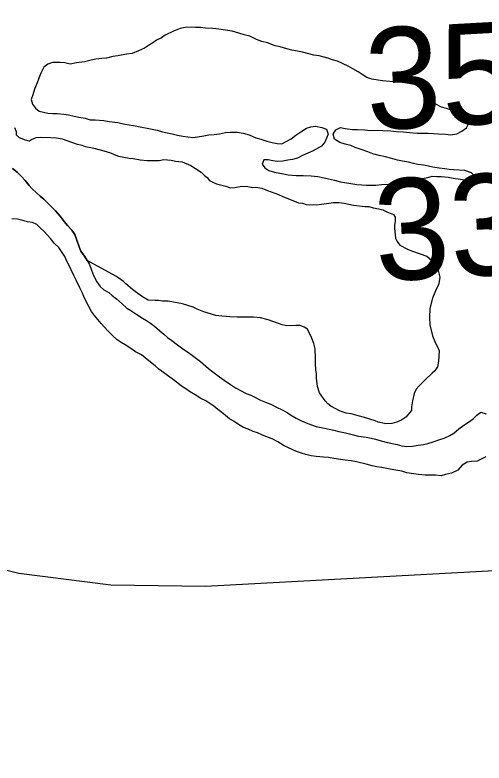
# Model space of a CAD drawing. Extents: x 3219052 to 3256913, y 800770 to 826146.
# Drawn here: x 3229789.8 to 3230099.8, y 811179.6 to 811673.9 of the extents above; entities that cross this region are included whole.
import ezdxf

# ---------------------------------------------------------------- set-up
doc = ezdxf.new("R2010")
doc.units = 0
for name, color, linetype in [('V-LEVE-TOET', 7, 'Continuous'), ('V-RIVR-RANG', 7, 'Continuous'), ('V-SITE-VEGE', 7, 'Continuous'), ('V-TOPO-SHOR', 7, 'Continuous')]:
    doc.layers.add(name, color=color, linetype=linetype)

msp = doc.modelspace()

# ---------------------------------------------------------------- linework, layer by layer
at = {"layer": 'V-LEVE-TOET'}
msp.add_lwpolyline([(3233168.71, 811179.56), (3232928.45, 811181.52), (3232726.75, 811183.35), (3232448.33, 811182.18), (3232199.98, 811191.47), (3232105.65, 811201.7), (3231932.02, 811222.94), (3231729.58, 811248.93), (3231657.36, 811258.48), (3231483.91, 811272.61), (3231247.96, 811289.57), (3231011, 811310.39), (3230861.9, 811324.85), (3230746.47, 811335.96), (3230650.89, 811334.23), (3230506.19, 811328.79), (3230333.47, 811321.2), (3230135.17, 811308.02), (3229915.78, 811296.31), (3229853.28, 811297.11), (3229792.43, 811304.81), (3229699.76, 811327.82)], dxfattribs=at)
at = {"layer": 'V-SITE-VEGE'}
for points in [[(3229789.57, 811599.49), (3229790.64, 811596.79), (3229790.64, 811594.63), (3229792.52, 811593.01), (3229796.56, 811591.38), (3229798.99, 811590.83), (3229799.52, 811590.83), (3229800.88, 811591.63), (3229803.85, 811592.97), (3229806.81, 811593.23), (3229813.55, 811592.94), (3229817.33, 811592.66), (3229821.1, 811592.11), (3229830.26, 811588.85), (3229834.03, 811587.76), (3229836.19, 811586.94), (3229839.96, 811586.39), (3229842.93, 811585.57), (3229848.59, 811584.21), (3229852.9, 811582.84), (3229855.32, 811581.76), (3229858.29, 811580.67), (3229865.29, 811579.3), (3229867.99, 811579.02), (3229872.57, 811578.2), (3229877.15, 811577.65), (3229885.24, 811577.62), (3229888.21, 811578.42), (3229893.06, 811577.87)], [(3229893.06, 811577.87), (3229896.03, 811577.32), (3229900.34, 811576.77), (3229906, 811574.32), (3229909.23, 811572.42), (3229913, 811569.98), (3229915.15, 811567.82), (3229916.76, 811566.47), (3229918.37, 811564.57), (3229921.07, 811563.22), (3229922.95, 811562.4), (3229929.15, 811560.77), (3229932.38, 811559.68), (3229935.08, 811559.94), (3229939.67, 811560.73), (3229943.71, 811560.45), (3229946.94, 811559.9), (3229949.1, 811560.17), (3229952.88, 811559.34), (3229956.65, 811557.98), (3229961.5, 811556.08), (3229963.92, 811555.27), (3229966.88, 811553.91), (3229977.12, 811549.83), (3229979.81, 811549.55), (3229982.24, 811548.74), (3229984.67, 811548.46), (3229986.82, 811548.72), (3229989.25, 811548.45), (3230000.31, 811550.03), (3230003.82, 811550.02), (3230007.32, 811549.47), (3230013.52, 811548.1), (3230021.34, 811547.27), (3230023.77, 811547.26), (3230026.46, 811546.44), (3230030.23, 811545.89), (3230032.93, 811545.08), (3230035.62, 811543.72), (3230039.93, 811542.09), (3230041, 811540.2), (3230041, 811537.5), (3230040.72, 811535.07), (3230040.71, 811532.91), (3230040.97, 811530.49), (3230041.23, 811526.44), (3230042.3, 811524.28), (3230044.18, 811521.85), (3230049.3, 811519.14), (3230051.99, 811518.05), (3230057.65, 811516.14), (3230061.96, 811514.51), (3230064.92, 811512.08), (3230066.53, 811510.18), (3230068.14, 811508.02), (3230069.48, 811505.05), (3230070.54, 811500.73), (3230070.27, 811497.76), (3230069.72, 811495.61), (3230068.09, 811492.65), (3230067.28, 811490.49), (3230065.65, 811486.72), (3230064.01, 811479.98), (3230063.72, 811474.05), (3230063.98, 811469.2), (3230065.84, 811461.91), (3230067.71, 811457.05), (3230069.05, 811454.62), (3230070.13, 811451.92), (3230069.83, 811445.18), (3230069.01, 811441.41), (3230067.39, 811438.71), (3230065.5, 811437.1), (3230061.17, 811433.07), (3230056.84, 811428.77), (3230054.95, 811426.61), (3230053.59, 811423.66), (3230052.49, 811418.8), (3230051.95, 811415.03), (3230051.94, 811412.6), (3230048.15, 811408.03), (3230044.9, 811405.88), (3230041.94, 811404.81), (3230038.96, 811404.01), (3230034.92, 811403.76), (3230031.96, 811404.3), (3230029.8, 811404.85), (3230027.91, 811405.67), (3230020.91, 811407.84), (3230016.6, 811408.94), (3230012.02, 811410.3), (3230008.78, 811410.85), (3230006.62, 811411.39), (3230004.2, 811412.21), (3229998.55, 811415.46), (3229996.66, 811416.82), (3229994.78, 811418.98), (3229991.02, 811424.12), (3229989.69, 811428.44), (3229989.17, 811433.83), (3229989.17, 811436.8)], [(3229989.17, 811436.8), (3229988.64, 811439.5), (3229988.39, 811443.54), (3229988.4, 811446.78), (3229988.15, 811453.25), (3229987.35, 811456.76), (3229985.74, 811460.81), (3229983.06, 811466.21), (3229980.91, 811467.57), (3229978.21, 811468.65), (3229975.52, 811468.66), (3229971.74, 811468.4), (3229968.51, 811468.68), (3229966.35, 811469.23), (3229963.93, 811470.05), (3229957.19, 811472.49), (3229952.07, 811473.86), (3229947.49, 811474.14), (3229936.7, 811474.18), (3229931.85, 811474.46), (3229929.69, 811474.74), (3229926.46, 811474.75), (3229922.68, 811475.3), (3229914.6, 811477.75), (3229910.29, 811479.38), (3229907.6, 811480.74), (3229900.59, 811482.92), (3229891.16, 811484.83), (3229887.39, 811484.84), (3229884.69, 811485.12), (3229882.53, 811485.13), (3229877.95, 811485.41), (3229874.18, 811487.58), (3229870.95, 811489.75), (3229867.45, 811492.46), (3229863.15, 811496.25), (3229861.54, 811497.87), (3229858.58, 811500.03), (3229856.42, 811501.39), (3229837.54, 811511.67), (3229835.73, 811514.47), (3229833.44, 811517.78), (3229832.29, 811520.75), (3229830.82, 811525.04), (3229829.35, 811528.84), (3229827.54, 811531.65), (3229824.75, 811534.63), (3229822.45, 811537.44), (3229819.65, 811540.91), (3229816.53, 811544.55), (3229814.06, 811547.03), (3229811.6, 811549.51), (3229808.97, 811552.16), (3229806.5, 811554.14), (3229804.04, 811556.46), (3229801.24, 811558.94), (3229799.27, 811561.25), (3229796.64, 811564.4), (3229794.17, 811567.21), (3229791.38, 811570.02), (3229788.25, 811572.51)]]:
    msp.add_lwpolyline(points, dxfattribs=at)
at = {"layer": 'V-TOPO-SHOR'}
for points in [[(3230034.8, 811580.24), (3230030.59, 811580.93), (3230026.4, 811582.22), (3230023.1, 811583.49), (3230019.21, 811584.78), (3230014.71, 811586.38), (3230011.73, 811587.64), (3230008.12, 811588.62), (3230004.52, 811589.59), (3230000.95, 811591.78), (3230000.11, 811595.11), (3230001.98, 811598.09), (3230005.02, 811599.54), (3230008.03, 811598.88), (3230012.84, 811598.18), (3230016.16, 811598.11), (3230020.98, 811598.02), (3230024.59, 811597.64), (3230029.42, 811597.85), (3230033.03, 811597.47), (3230038.16, 811597.37), (3230041.77, 811597), (3230046.59, 811596.6), (3230050.5, 811596.22), (3230055.62, 811595.82), (3230058.64, 811595.76), (3230062.86, 811595.68), (3230066.48, 811595.6), (3230069.79, 811595.24), (3230074.61, 811595.14), (3230077.62, 811594.78), (3230081.85, 811595.3), (3230085.21, 811597.04), (3230088.27, 811599.39), (3230089.84, 811602.38), (3230089.9, 811605.4), (3230087.84, 811608.15), (3230084.85, 811609.42), (3230081.25, 811610.39), (3230078.25, 811611.06), (3230074.95, 811612.02), (3230071.65, 811613), (3230067.47, 811615.19), (3230065.11, 811617.65), (3230062.73, 811619.51), (3230060.97, 811621.96), (3230058.33, 811625.93), (3230055.05, 811627.8), (3230048.74, 811628.83), (3230045.73, 811629.19), (3230042.72, 811629.56), (3230037.3, 811629.96), (3230032.78, 811630.36), (3230029.77, 811630.72), (3230025.56, 811631.4), (3230022.27, 811632.68), (3230019.29, 811634.55), (3230016.61, 811636.41), (3230013.03, 811638.29), (3230010.05, 811640.16), (3230002.88, 811643.32), (3229999.58, 811644.29), (3229996.58, 811645.25), (3229990.88, 811646.87), (3229987.27, 811647.25), (3229983.97, 811648.22), (3229979.77, 811649.21), (3229976.46, 811649.87), (3229972.86, 811650.55), (3229968.06, 811651.85), (3229965.06, 811652.81), (3229961.75, 811653.48), (3229956.66, 811655.4), (3229953.06, 811656.37), (3229949.47, 811657.65), (3229944.99, 811659.85), (3229941.39, 811660.83), (3229937.79, 811661.8), (3229933.29, 811663.1), (3229929.08, 811663.78), (3229924.57, 811664.47), (3229920.65, 811664.85), (3229915.84, 811665.25), (3229912.53, 811665.62), (3229909.21, 811665.69), (3229906.2, 811665.74), (3229902.27, 811665.52), (3229898.94, 811664.98), (3229894.68, 811663.26), (3229889.2, 811660.65), (3229886.75, 811658.89), (3229883.4, 811657.15), (3229880.95, 811655.39), (3229878.2, 811653.63), (3229875.46, 811651.88), (3229871.5, 811650.15), (3229867.24, 811648.42), (3229863.61, 811647.89), (3229857.86, 811646.8), (3229854.54, 811646.56), (3229850.29, 811645.44)], [(3229850.29, 811645.44), (3229847.27, 811645.2), (3229843.34, 811644.67), (3229840.31, 811644.13), (3229835.77, 811643.01), (3229830.62, 811642.21), (3229826.38, 811641.39), (3229822.78, 811642.36), (3229819.77, 811642.43), (3229814.64, 811642.53), (3229811.6, 811641.38), (3229808.85, 811639.32), (3229806.96, 811635.44), (3229805.69, 811632.15), (3229804.42, 811629.16), (3229802.83, 811624.96), (3229801.55, 811621.07), (3229800.58, 811618.07), (3229801.43, 811615.04), (3229803.48, 811612.28), (3229805.86, 811610.43), (3229811.57, 811609.11), (3229814.88, 811608.74), (3229817.89, 811608.68), (3229822.11, 811608.3), (3229825.12, 811607.93), (3229829.02, 811606.95), (3229832.02, 811606.29), (3229836.23, 811605.6), (3229839.53, 811604.63), (3229842.85, 811604.57), (3229848.57, 811604.15), (3229852.17, 811603.48), (3229857.89, 811602.76), (3229862.4, 811601.76), (3229868.11, 811600.75), (3229883.73, 811597.72)], [(3229883.73, 811597.72), (3229887.33, 811596.75), (3229890.33, 811596.08), (3229893.64, 811595.41), (3229897.24, 811594.44), (3229900.84, 811593.76), (3229904.16, 811593.4), (3229907.47, 811593.03), (3229910.49, 811593.27), (3229914.73, 811594.09), (3229918.06, 811594.63), (3229921.38, 811594.86), (3229925.01, 811595.39), (3229928.95, 811596.22), (3229931.97, 811596.46), (3229936.79, 811596.37), (3229940.7, 811595.69), (3229944.6, 811594.7), (3229949.09, 811592.81), (3229952.39, 811591.83), (3229956.28, 811590.55), (3229959.88, 811589.57), (3229963.19, 811588.91), (3229966.2, 811588.85), (3229969.55, 811590.59), (3229972.3, 811592.04), (3229975.36, 811594.4), (3229978.73, 811596.74), (3229982.39, 811599.08), (3229985.42, 811599.93), (3229988.45, 811600.47), (3229992.66, 811599.48), (3229995.65, 811598.52), (3229996.79, 811595.18), (3229994.58, 811589.79), (3229992.41, 811587.12), (3229986.92, 811584.21), (3229983.27, 811582.48), (3229979.92, 811581.03), (3229976.57, 811579.29), (3229973.23, 811578.45), (3229970.21, 811577.91), (3229966.88, 811577.37), (3229963.25, 811577.14), (3229960.25, 811577.5), (3229957.24, 811578.16), (3229954.23, 811578.23), (3229953.26, 811575.23), (3229955.02, 811572.78), (3229957.71, 811571.22), (3229961.3, 811569.94), (3229967.32, 811568.92), (3229970.32, 811568.25), (3229975.74, 811567.84), (3229980.26, 811567.75), (3229985.69, 811567.65), (3229989.9, 811567.26), (3229994.11, 811566.27), (3229997.11, 811565.61), (3230001.01, 811564.63), (3230004.91, 811563.65), (3230011.83, 811562.6), (3230015.74, 811561.92), (3230019.05, 811561.56), (3230022.06, 811561.5), (3230025.08, 811561.44), (3230028.4, 811561.37), (3230032.03, 811561.9), (3230036.56, 811562.11), (3230040.18, 811562.34), (3230045.01, 811562.55), (3230048.04, 811563.09), (3230051.97, 811563.92), (3230056.22, 811565.04), (3230059.25, 811565.89), (3230062.58, 811566.42), (3230065.61, 811567.27), (3230068.63, 811567.21), (3230071.64, 811567.15), (3230076.16, 811566.76), (3230079.46, 811566.09), (3230084.28, 811565.39), (3230088.19, 811564.71), (3230091.81, 811564.94), (3230094.26, 811566.7), (3230091.6, 811569.47), (3230087.11, 811571.06), (3230079.87, 811571.51), (3230076.87, 811571.87), (3230073.86, 811572.23), (3230070.24, 811572.6), (3230066.04, 811573.29), (3230063.03, 811573.96), (3230059.73, 811574.62), (3230056.12, 811575), (3230053.11, 811575.66), (3230049.81, 811576.63), (3230045.91, 811577.31), (3230042.6, 811577.98), (3230038.1, 811579.27), (3230034.8, 811580.24)], [(3229788.25, 811572.51), (3229791.38, 811570.02), (3229794.17, 811567.21)], [(3229794.17, 811567.21), (3229796.64, 811564.4), (3229799.27, 811561.26), (3229801.24, 811558.94), (3229804.04, 811556.46), (3229806.5, 811554.14), (3229808.97, 811552.16), (3229811.6, 811549.51), (3229814.07, 811547.03), (3229816.53, 811544.55), (3229819.65, 811540.91), (3229822.45, 811537.44), (3229824.75, 811534.63), (3229827.54, 811531.65), (3229829.35, 811528.84), (3229830.82, 811525.04), (3229832.29, 811520.75), (3229833.44, 811517.78), (3229835.73, 811514.47), (3229837.54, 811511.66), (3229839.02, 811509.02), (3229840.49, 811505.22), (3229841.8, 811501.76), (3229843.93, 811497.46), (3229846.06, 811494.48), (3229848.53, 811492.33), (3229851.82, 811490.51), (3229854.12, 811488.52), (3229856.92, 811486.37), (3229860.71, 811483.06), (3229863.83, 811480.25), (3229866.46, 811478.59), (3229870.42, 811475.94), (3229874.04, 811473.62), (3229876.83, 811471.96), (3229879.47, 811470.3), (3229882.1, 811468.15), (3229885.55, 811465.17), (3229888.19, 811463.02), (3229890.65, 811460.87), (3229893.45, 811458.72), (3229897.23, 811455.9), (3229901.35, 811452.92), (3229904.48, 811450.93), (3229907.27, 811448.78), (3229909.9, 811446.79), (3229912.37, 811444.81), (3229917.8, 811440.34), (3229920.6, 811438.18), (3229925.04, 811434.87), (3229928.17, 811432.55), (3229932.28, 811429.74), (3229935.57, 811427.58), (3229942.65, 811423.77), (3229945.62, 811422.6), (3229948.42, 811421.28), (3229952.21, 811419.45), (3229955.33, 811417.96), (3229959.45, 811416.46), (3229962.25, 811414.97), (3229966.86, 811412.81), (3229969.99, 811410.98), (3229973.12, 811409), (3229975.75, 811407.51), (3229979.21, 811405.68), (3229982.17, 811404.35), (3229985.8, 811403.02), (3229988.93, 811402.02), (3229994.37, 811400.85), (3229997.5, 811400.18), (3230000.46, 811399.51), (3230003.93, 811398.68), (3230008.21, 811397.84), (3230013.48, 811396.5), (3230016.78, 811395.67), (3230021.89, 811394.83), (3230025.19, 811394.16), (3230028.15, 811393.49), (3230031.78, 811392.49), (3230036.06, 811391.32), (3230042.33, 811389.98), (3230045.46, 811389.15), (3230048.59, 811388.81), (3230052.55, 811388.96), (3230056.18, 811389.61), (3230059.81, 811390.09), (3230062.78, 811390.74), (3230066.25, 811391.89), (3230069.88, 811393.2), (3230073.51, 811394.34), (3230077.14, 811395.98), (3230079.79, 811397.62), (3230083.09, 811400.41), (3230086.4, 811402.87), (3230090.2, 811405.34), (3230092.84, 811407.31), (3230094.99, 811409.44), (3230097.8, 811411.42), (3230101.27, 811410.42)], [(3229887.94, 811437.62), (3229884.82, 811439.94), (3229882.51, 811442.09), (3229878.4, 811445.24), (3229875.93, 811447.23), (3229873.47, 811449.21), (3229869.51, 811451.37), (3229865.73, 811454.02), (3229862.6, 811455.84), (3229859.97, 811457.5), (3229857.33, 811459.32), (3229854.21, 811462.14), (3229851.42, 811464.95), (3229848.95, 811467.59), (3229846.81, 811470.08), (3229844.51, 811472.72), (3229842.38, 811475.2), (3229840.41, 811477.84), (3229838.77, 811481.15), (3229836.96, 811484.45), (3229835.32, 811487.76), (3229834.18, 811490.56), (3229832.7, 811493.54), (3229830.24, 811498.66), (3229828.77, 811501.8), (3229826.97, 811505.43), (3229825.66, 811508.24), (3229824.18, 811511.21), (3229822.87, 811514.18), (3229821.06, 811516.99), (3229818.93, 811520.13), (3229815.81, 811523.11), (3229813.34, 811526.09), (3229811.37, 811528.4), (3229809.07, 811530.88), (3229806.6, 811533.2), (3229804.3, 811535.52), (3229801.34, 811536.68), (3229798.2, 811537.18), (3229795.07, 811538.02), (3229791.45, 811538.85), (3229787.82, 811539.19)], [(3230101.01, 811381.88), (3230095.23, 811379.1), (3230091.6, 811378.78), (3230088.63, 811378.29), (3230085.33, 811376.33), (3230082.51, 811373.2), (3230078.22, 811371.07), (3230074.42, 811370.26), (3230071.45, 811369.28), (3230067.83, 811369.78), (3230064.69, 811369.79), (3230060.9, 811369.81), (3230056.61, 811370.31), (3230053.15, 811370.65), (3230048.7, 811371.33), (3230045.4, 811372.33), (3230040.29, 811373.33), (3230036.67, 811374), (3230032.22, 811374.84), (3230028.92, 811375.35), (3230025.96, 811376.02), (3230022, 811377.02), (3230015.57, 811378.52), (3230011.95, 811379.36), (3230007.99, 811379.7), (3230004.86, 811380.04), (3230000.57, 811380.87), (3229996.95, 811381.38), (3229993.81, 811381.72), (3229988.87, 811382.23), (3229985.57, 811382.57), (3229982.11, 811383.41), (3229979.14, 811384.24), (3229975.85, 811385.41), (3229970.58, 811387.9), (3229967.78, 811389.22), (3229963.5, 811391.71), (3229959.88, 811393.7), (3229956.75, 811394.86), (3229952.96, 811396.36), (3229950.16, 811397.69), (3229947.19, 811398.69), (3229943.9, 811400.18), (3229940.94, 811401.34), (3229937.64, 811403.33), (3229934.68, 811405.16), (3229931.72, 811406.98), (3229928.92, 811409.13), (3229926.45, 811411.28), (3229923.82, 811413.27), (3229921.35, 811415.42), (3229918.72, 811417.08), (3229915.92, 811418.9), (3229912.63, 811420.56), (3229909.01, 811422.88), (3229905.22, 811425.04), (3229902.75, 811426.86), (3229899.95, 811428.68), (3229897.48, 811430.5), (3229893.7, 811433.48), (3229890.58, 811435.64), (3229887.94, 811437.62)]]:
    msp.add_lwpolyline(points, dxfattribs=at)

# ---------------------------------------------------------------- texts
at = {"layer": 'V-RIVR-RANG'}
for s, p in [('35.7', (3230023.07, 811597.64)), ('33.7', (3230028.83, 811497.81))]:
    msp.add_text(s, height=67, rotation=3.1583, dxfattribs=at).set_placement(p)

doc.saveas('drawing.dxf')
